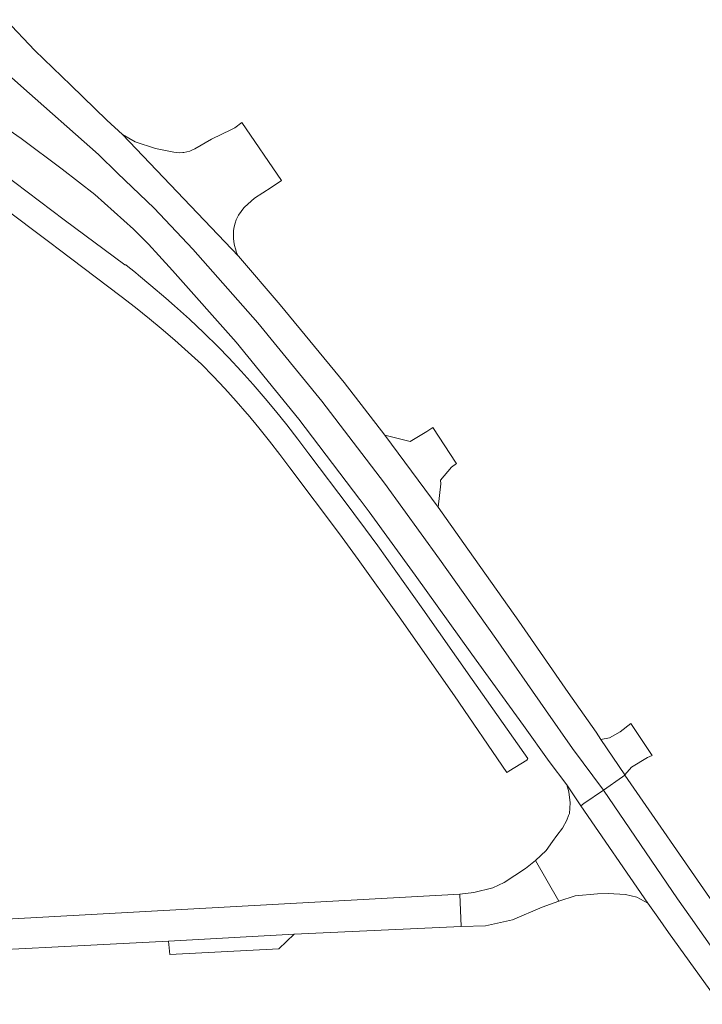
# Model space of a CAD drawing. Header units: metres. Extents: x 166325 to 190320, y 381923 to 404576.
# Tile 847 of 1056: x 175166 to 175254, y 399924 to 400050. Entities that reach past the tile are written whole.
import ezdxf

# ---------------------------------------------------------------- set-up
doc = ezdxf.new("R2010")
doc.units = ezdxf.units.M
doc.layers.add('B-WE-VH-VERHARDING_ASFALT-GV', color=8, linetype='Continuous', lineweight=18)
doc.layers.add('B-WE-VH-VERHARDING_BETONSTRAATSTEEN-GV', color=8, linetype='Continuous', lineweight=18)

msp = doc.modelspace()

# ---------------------------------------------------------------- linework, layer by layer
at = {"layer": 'B-WE-VH-VERHARDING_ASFALT-GV', "flags": 128}
for points in [[(175162.029, 400045.733), (175166.416, 400041.898), (175176.392, 400033.046), (175178.851, 400030.653), (175183.545, 400026.158), (175188.524, 400020.9), (175196.915, 400011.422), (175205.143, 400001.351), (175213.19, 399990.802), (175220.289, 399981.019), (175227.522, 399970.807), (175233.891, 399961.634), (175237.381, 399956.66), (175241.358, 399951.337), (175243.803, 399953.037), (175243.82, 399953.049), (175244.137, 399953.269), (175244.113, 399953.304), (175241.045, 399957.843), (175240.423, 399958.782), (175236.838, 399963.87), (175230.465, 399973.054), (175223.389, 399983.058), (175220.102, 399987.708), (175213.257, 399996.976), (175208.025, 400003.723), (175199.791, 400013.709), (175194.398, 400019.986), (175179.5, 400035.65), (175177.476, 400037.455), (175172.827, 400041.958), (175168.209, 400046.436), (175164.47, 400050.394)], [(175162.029, 400045.733), (175166.416, 400041.898), (175176.392, 400033.046), (175178.851, 400030.653), (175183.545, 400026.158), (175188.524, 400020.9), (175196.915, 400011.422), (175205.143, 400001.351), (175213.19, 399990.802), (175220.289, 399981.019), (175227.522, 399970.807), (175233.891, 399961.634), (175237.381, 399956.66), (175241.358, 399951.337), (175243.803, 399953.037), (175243.82, 399953.049), (175244.137, 399953.269), (175244.113, 399953.304), (175241.045, 399957.843), (175240.423, 399958.782), (175236.838, 399963.87), (175230.465, 399973.054), (175223.389, 399983.058), (175220.102, 399987.708), (175213.257, 399996.976), (175208.025, 400003.723), (175199.791, 400013.709), (175194.398, 400019.986), (175179.5, 400035.65), (175177.476, 400037.455), (175172.827, 400041.958), (175168.209, 400046.436), (175164.47, 400050.394)], [(175163.342, 400037.268), (175166.434, 400035.122), (175171.712, 400031.194), (175175.914, 400027.929), (175180.894, 400023.463), (175182.832, 400021.53), (175184.175, 400020.064), (175185.924, 400018.157), (175194.135, 400008.937), (175202.169, 399999.031), (175210.027, 399988.703), (175210.078, 399988.636), (175211.207, 399987.092), (175217.135, 399978.981), (175224.44, 399968.8), (175231.084, 399959.637), (175234.38, 399955.014), (175236.637, 399951.992), (175238.463, 399949.324), (175238.854, 399949.596), (175241.358, 399951.337), (175237.381, 399956.66), (175233.891, 399961.634), (175227.522, 399970.807), (175220.289, 399981.019), (175213.19, 399990.802), (175205.143, 400001.351), (175196.915, 400011.422), (175188.524, 400020.9), (175183.545, 400026.158), (175178.851, 400030.653), (175176.392, 400033.046), (175166.416, 400041.898), (175162.029, 400045.733)], [(175163.342, 400037.268), (175166.434, 400035.122), (175171.712, 400031.194), (175175.914, 400027.929), (175180.894, 400023.463), (175182.832, 400021.53), (175184.175, 400020.064), (175185.924, 400018.157), (175194.135, 400008.937), (175202.169, 399999.031), (175210.027, 399988.703), (175210.078, 399988.636), (175211.207, 399987.092), (175217.135, 399978.981), (175224.44, 399968.8), (175231.084, 399959.637), (175234.38, 399955.014), (175236.637, 399951.992), (175238.463, 399949.324), (175238.854, 399949.596), (175241.358, 399951.337), (175237.381, 399956.66), (175233.891, 399961.634), (175227.522, 399970.807), (175220.289, 399981.019), (175213.19, 399990.802), (175205.143, 400001.351), (175196.915, 400011.422), (175188.524, 400020.9), (175183.545, 400026.158), (175178.851, 400030.653), (175176.392, 400033.046), (175166.416, 400041.898), (175162.029, 400045.733)], [(175163.934, 400026.396), (175170.141, 400021.742), (175171.375, 400020.811), (175177.553, 400016.118), (175179.335, 400014.787), (175181.167, 400013.371), (175182.973, 400011.923), (175184.463, 400010.69), (175186.223, 400009.186), (175187.956, 400007.652), (175189.663, 400006.088), (175191.166, 400004.54), (175192.647, 400002.958), (175194.098, 400001.349), (175195.52, 399999.713), (175195.648, 399999.563), (175197.036, 399997.899), (175198.393, 399996.21), (175199.719, 399994.496), (175201.013, 399992.758), (175207.406, 399984.27), (175209.813, 399980.976), (175215.097, 399973.589), (175222.202, 399963.434), (175228.954, 399953.596), (175229.178, 399953.749), (175231.507, 399955.16), (175231.621, 399955.399), (175224.465, 399965.562), (175218.122, 399974.599), (175212.343, 399982.751), (175209.913, 399986.042), (175209.871, 399986.097), (175208.664, 399987.693), (175203.454, 399994.58), (175202.055, 399996.444), (175200.625, 399998.284), (175199.163, 400000.098), (175197.83, 400001.699), (175196.31, 400003.466), (175194.761, 400005.206), (175193.181, 400006.919), (175191.819, 400008.349), (175189.972, 400010.122), (175188.097, 400011.866), (175186.195, 400013.58), (175185.072, 400014.567), (175183.128, 400016.234), (175181.553, 400017.543), (175181.159, 400017.87), (175179.983, 400018.823), (175179.95, 400018.844), (175179.913, 400018.859), (175179.875, 400018.866), (175179.835, 400018.866), (175179.797, 400018.858), (175179.79, 400018.855), (175172.002, 400024.666), (175164.05, 400030.641)], [(175163.934, 400026.396), (175170.141, 400021.742), (175171.375, 400020.811), (175177.553, 400016.118), (175179.335, 400014.787), (175181.167, 400013.371), (175182.973, 400011.923), (175184.463, 400010.69), (175186.223, 400009.186), (175187.956, 400007.652), (175189.663, 400006.088), (175191.166, 400004.54), (175192.647, 400002.958), (175194.098, 400001.349), (175195.52, 399999.713), (175195.648, 399999.563), (175197.036, 399997.899), (175198.393, 399996.21), (175199.719, 399994.496), (175201.013, 399992.758), (175207.406, 399984.27), (175209.813, 399980.976), (175215.097, 399973.589), (175222.202, 399963.434), (175228.954, 399953.596), (175229.178, 399953.749), (175231.507, 399955.16), (175231.621, 399955.399), (175224.465, 399965.562), (175218.122, 399974.599), (175212.343, 399982.751), (175209.913, 399986.042), (175209.871, 399986.097), (175208.664, 399987.693), (175203.454, 399994.58), (175202.055, 399996.444), (175200.625, 399998.284), (175199.163, 400000.098), (175197.83, 400001.699), (175196.31, 400003.466), (175194.761, 400005.206), (175193.181, 400006.919), (175191.819, 400008.349), (175189.972, 400010.122), (175188.097, 400011.866), (175186.195, 400013.58), (175185.072, 400014.567), (175183.128, 400016.234), (175181.553, 400017.543), (175181.159, 400017.87), (175179.983, 400018.823), (175179.95, 400018.844), (175179.913, 400018.859), (175179.875, 400018.866), (175179.835, 400018.866), (175179.797, 400018.858), (175179.79, 400018.855), (175172.002, 400024.666), (175164.05, 400030.641)], [(175255.407, 399936.963), (175244.137, 399953.269), (175243.82, 399953.049), (175243.803, 399953.037), (175241.358, 399951.337), (175250.898, 399937.366), (175252.568, 399934.977), (175255.991, 399930.085)], [(175255.407, 399936.963), (175244.137, 399953.269), (175243.82, 399953.049), (175243.803, 399953.037), (175241.358, 399951.337), (175250.898, 399937.366), (175252.568, 399934.977), (175255.991, 399930.085)], [(175255.991, 399930.085), (175252.568, 399934.977), (175250.898, 399937.366), (175241.358, 399951.337), (175238.854, 399949.596), (175238.463, 399949.324), (175247.054, 399936.773), (175248.366, 399934.98), (175249.746, 399933.004), (175256.38, 399923.785)], [(175255.991, 399930.085), (175252.568, 399934.977), (175250.898, 399937.366), (175241.358, 399951.337), (175238.854, 399949.596), (175238.463, 399949.324), (175247.054, 399936.773), (175248.366, 399934.98), (175249.746, 399933.004), (175256.38, 399923.785)], [(175156.786, 399930.463), (175170.388, 399931.149), (175185.426, 399931.908), (175201.564, 399932.824), (175223.08, 399933.808), (175222.871, 399937.95), (175140.422, 399933.39)], [(175156.786, 399930.463), (175170.388, 399931.149), (175185.426, 399931.908), (175201.564, 399932.824), (175223.08, 399933.808), (175222.871, 399937.95), (175140.422, 399933.39)]]:
    msp.add_lwpolyline(points, dxfattribs=at)
for points in [[(175193.923, 400036.469), (175193.873, 400036.432), (175193.514, 400036.259), (175190.956, 400035.023), (175188.808, 400033.803), (175188.504, 400033.645), (175188.142, 400033.498), (175187.767, 400033.389), (175187.382, 400033.319), (175187.242, 400033.304), (175186.852, 400033.288), (175186.462, 400033.312), (175186.076, 400033.375), (175183.73, 400033.83), (175181.106, 400034.668), (175179.5, 400035.65), (175194.398, 400019.986), (175194.377, 400020.027), (175194.177, 400020.46), (175194.014, 400020.908), (175193.889, 400021.369), (175193.803, 400021.838), (175193.757, 400022.313), (175193.751, 400022.79), (175193.751, 400022.808), (175193.786, 400023.284), (175193.861, 400023.755), (175193.975, 400024.218), (175194.128, 400024.67), (175194.317, 400025.108), (175194.415, 400025.26), (175194.751, 400025.733), (175195.118, 400026.182), (175195.193, 400026.266), (175195.596, 400026.683), (175196.027, 400027.071), (175196.484, 400027.428), (175198.61, 400028.832), (175199.935, 400029.707), (175194.851, 400037.157)], [(175193.923, 400036.469), (175193.873, 400036.432), (175193.514, 400036.259), (175190.956, 400035.023), (175188.808, 400033.803), (175188.504, 400033.645), (175188.142, 400033.498), (175187.767, 400033.389), (175187.382, 400033.319), (175187.242, 400033.304), (175186.852, 400033.288), (175186.462, 400033.312), (175186.076, 400033.375), (175183.73, 400033.83), (175181.106, 400034.668), (175179.5, 400035.65), (175194.398, 400019.986), (175194.377, 400020.027), (175194.177, 400020.46), (175194.014, 400020.908), (175193.889, 400021.369), (175193.803, 400021.838), (175193.757, 400022.313), (175193.751, 400022.79), (175193.751, 400022.808), (175193.786, 400023.284), (175193.861, 400023.755), (175193.975, 400024.218), (175194.128, 400024.67), (175194.317, 400025.108), (175194.415, 400025.26), (175194.751, 400025.733), (175195.118, 400026.182), (175195.193, 400026.266), (175195.596, 400026.683), (175196.027, 400027.071), (175196.484, 400027.428), (175198.61, 400028.832), (175199.935, 400029.707), (175194.851, 400037.157)], [(175238.463, 399949.324), (175236.637, 399951.992), (175236.917, 399951.087), (175237.099, 399949.712), (175236.978, 399948.304), (175236.89, 399948.076), (175236.657, 399947.469), (175236.077, 399946.426), (175235.359, 399945.479), (175234.815, 399944.712), (175234.012, 399943.58), (175232.603, 399942.298), (175235.613, 399937.057), (175237.712, 399937.716), (175240.601, 399937.985), (175241.993, 399938.033), (175244.22, 399937.902), (175245.645, 399937.562), (175247.054, 399936.773)], [(175238.463, 399949.324), (175236.637, 399951.992), (175236.917, 399951.087), (175237.099, 399949.712), (175236.978, 399948.304), (175236.89, 399948.076), (175236.657, 399947.469), (175236.077, 399946.426), (175235.359, 399945.479), (175234.815, 399944.712), (175234.012, 399943.58), (175232.603, 399942.298), (175235.613, 399937.057), (175237.712, 399937.716), (175240.601, 399937.985), (175241.993, 399938.033), (175244.22, 399937.902), (175245.645, 399937.562), (175247.054, 399936.773)], [(175232.603, 399942.298), (175231.338, 399941.25), (175228.612, 399939.446), (175227.123, 399938.78), (175224.685, 399938.182), (175222.871, 399937.95), (175223.08, 399933.808), (175226.192, 399933.869), (175229.656, 399934.626), (175233.467, 399936.264), (175235.613, 399937.057)], [(175232.603, 399942.298), (175231.338, 399941.25), (175228.612, 399939.446), (175227.123, 399938.78), (175224.685, 399938.182), (175222.871, 399937.95), (175223.08, 399933.808), (175226.192, 399933.869), (175229.656, 399934.626), (175233.467, 399936.264), (175235.613, 399937.057)]]:
    msp.add_lwpolyline(points, close=True, dxfattribs=at)
at = {"layer": 'B-WE-VH-VERHARDING_BETONSTRAATSTEEN-GV', "flags": 128}
for points in [[(175219.416, 399997.976), (175218.634, 399997.428), (175216.51, 399996.155), (175213.257, 399996.976), (175220.102, 399987.708), (175220.429, 399990.703), (175220.399, 399991.175), (175221.804, 399992.849), (175222.46, 399993.335), (175222.351, 399993.501), (175219.521, 399997.816)], [(175219.416, 399997.976), (175218.634, 399997.428), (175216.51, 399996.155), (175213.257, 399996.976), (175220.102, 399987.708), (175220.429, 399990.703), (175220.399, 399991.175), (175221.804, 399992.849), (175222.46, 399993.335), (175222.351, 399993.501), (175219.521, 399997.816)], [(175244.904, 399959.878), (175243.503, 399958.805), (175242.159, 399958.061), (175241.045, 399957.843), (175244.113, 399953.304), (175244.982, 399954.291), (175247.029, 399955.542), (175247.621, 399955.759)], [(175244.904, 399959.878), (175243.503, 399958.805), (175242.159, 399958.061), (175241.045, 399957.843), (175244.113, 399953.304), (175244.982, 399954.291), (175247.029, 399955.542), (175247.621, 399955.759)], [(175201.564, 399932.824), (175185.426, 399931.908), (175185.562, 399930.21), (175199.586, 399930.9)], [(175201.564, 399932.824), (175185.426, 399931.908), (175185.562, 399930.21), (175199.586, 399930.9)]]:
    msp.add_lwpolyline(points, close=True, dxfattribs=at)

doc.saveas('drawing.dxf')
